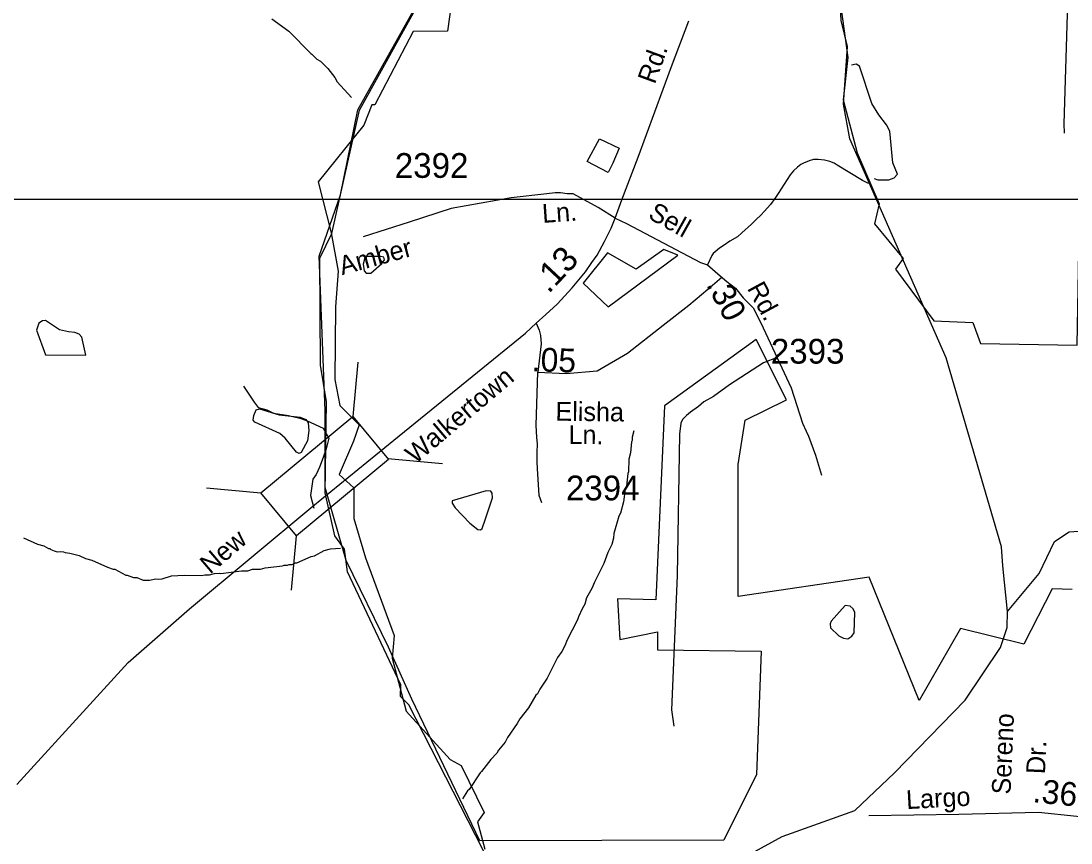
# Model space of a CAD drawing. Extents: x 1547597 to 1699558, y 810033 to 920809.
# Drawn here: x 1647969 to 1653272, y 871497 to 875650 of the extents above; entities that cross this region are included whole.
import ezdxf

# ---------------------------------------------------------------- set-up
doc = ezdxf.new("R2010")
doc.units = 0
for name, color, linetype in [('Exist Boundary Political City Limit New', 7, 'Continuous'), ('Exist Boundary Political City Limit New Hole', 7, 'Continuous'), ('Exist Hydrographic Creek Single Shore', 7, 'Continuous'), ('Exist Hydrographic Misc Water Feature', 7, 'Continuous'), ('Exist Road Non-System Type 51', 7, 'Continuous'), ('Exist Road Non-System Type 51 Label', 7, 'Continuous'), ('Exist Road Primary US Attributed', 7, 'Continuous'), ('Exist Road Primary US Divided Attributed', 7, 'Continuous'), ('Exist Road Primary US Label', 7, 'Continuous'), ('Exist Road Primary US Mileage Hundredths English Label', 7, 'Continuous'), ('Exist Road Primary US Structure Standard Bridge CELL', 7, 'Continuous'), ('Exist Road Secondary Mileage Hundredths English Label', 7, 'Continuous'), ('Exist Road Secondary Type 41 Attributed', 7, 'Continuous'), ('Exist Road Secondary Type 51 Attributed', 7, 'Continuous'), ('Exist Road Secondary Type 51 Label', 7, 'Continuous'), ('Exist Road Secondary Type 51 Number Label', 7, 'Continuous'), ('Map Preparation Boundary City Limit Buffer Line', 7, 'Continuous'), ('Map Preparation Inset Cut Line', 7, 'Continuous')]:
    doc.layers.add(name, color=color, linetype=linetype)

msp = doc.modelspace()

# ---------------------------------------------------------------- linework, layer by layer
at = {"layer": 'Exist Boundary Political City Limit New'}
for points in [[(1649616.5, 876338.9), (1650226.5, 876339.7), (1650123.5, 875599), (1649949, 875596), (1649757, 875226.5), (1649740.5, 875226.3), (1649700.3, 875122.7), (1649470.2, 874836.7), (1649535.8, 874579.1), (1649570.7, 874386.5), (1649558, 874205.8), (1649554.3, 873838), (1649579.5, 873707.2), (1649676.5, 873609.5), (1649648.7, 873526.8), (1649576.9, 873359.6)], [(1653277.6, 872777.9), (1653176.8, 872781.4), (1653033.7, 872501.5), (1652714.4, 872580.5), (1652505.5, 872217.5), (1652253.3, 872840.9), (1651591.1, 872742.2), (1651591.1, 873409), (1651626.6, 873633.9), (1651835.5, 873736.5), (1651681.8, 874040.3), (1651218.6, 873704.9), (1651175.3, 872726.4), (1650982.1, 872730.4), (1650994, 872525.2), (1651183.2, 872564.7), (1651183.2, 872473.9), (1651707.4, 872466), (1651683.7, 871842.6), (1651518.2, 871511.2), (1650286.8, 871508.3), (1649942.6, 872223.2), (1649825.9, 872485.9), (1649612, 872923.7), (1649505.1, 873293.4), (1649505.1, 873682.5), (1649475.9, 874460.8), (1649582.9, 874772.1), (1649670.4, 875200.1), (1649996.3, 875785.4)], [(1649576.9, 873359.6), (1649649.5, 873290.9), (1649649.5, 873136.5), (1649708.4, 872938.6), (1649854.1, 872546), (1649843.8, 872431.4), (1649914.9, 872163.9), (1650136.6, 871919.1), (1650192.6, 871888.5), (1650307.9, 871651.3), (1650274.3, 871604.2), (1650312.4, 871466.4)]]:
    msp.add_lwpolyline(points, dxfattribs=at)
at = {"layer": 'Exist Boundary Political City Limit New Hole'}
for points in [[(1652097.6, 875807.9), (1652144.9, 875464.6), (1652121.3, 875251.6), (1652192.2, 874983.3), (1652302.6, 874726.8), (1652278.9, 874624.2), (1652424.7, 874450.6), (1652385.3, 874395.4), (1652578.5, 874135), (1652775.5, 874127.1), (1652815, 874020.6), (1653303.7, 874012.7), (1653323.4, 875145)], [(1650828.4, 874939.9), (1650891.5, 875054.3), (1650990, 875007)], [(1650990, 875007), (1650957.4, 874932.2), (1650934.8, 874884.6), (1650828.4, 874939.9)], [(1650931.5, 874477.7), (1650808.5, 874325.7), (1650935.1, 874206), (1651286.8, 874466.5), (1651216.5, 874494.6), (1651075.8, 874396.1), (1650931.5, 874477.7)], [(1650931.5, 874477.7), (1650808.5, 874325.7), (1650935.1, 874206), (1651286.8, 874466.5), (1651216.5, 874494.6), (1651075.8, 874396.1), (1650931.5, 874477.7)]]:
    msp.add_lwpolyline(points, dxfattribs=at)
at = {"layer": 'Exist Hydrographic Creek Single Shore'}
msp.add_line((1652951.9, 872667.1), (1652927.3, 872898), dxfattribs=at)
for points in [[(1652951.9, 872667.1), (1653111.2, 872858.4), (1653189.1, 873020.2), (1653262.8, 873069.3), (1653402.6, 873079.2), (1653475.2, 873277.8), (1653677.4, 873643.3), (1653954.5, 873937), (1654089.5, 874217), (1654253.8, 874633.3), (1654374, 874987.1), (1654497.2, 875807.6), (1654671.2, 877117.2), (1654665.2, 877317.5), (1654577.3, 877585.2), (1654176.2, 878230.3), (1654028.2, 878407.1), (1653904.2, 878491.8)], [(1650406.4, 870203.1), (1650526.6, 870328.4), (1650583.1, 870431.6), (1650612.5, 870539.7), (1650570.8, 870782.9), (1650302.1, 871464.7), (1649927.2, 872194.5), (1649886.2, 872237.9), (1649887.1, 872297), (1649618.2, 872867.1), (1649603.1, 872982.3), (1649554.1, 873048.9), (1649506.1, 873266.6), (1649512.2, 873726.1), (1649481.1, 873910.6), (1649479.1, 874452.2), (1649539.1, 874575.7), (1649679.2, 875199.8), (1650003.2, 875787.4), (1650351.1, 876249.8), (1650676.1, 876945.6), (1650846.1, 877221.2), (1651443.1, 877688.3)], [(1652927.3, 872898), (1652921.2, 872993.6), (1652641.2, 873948), (1652154.2, 875054.3), (1652122.2, 875228.9), (1652143.2, 875520.7), (1652111.2, 875652.6), (1652090.2, 876030.6), (1652134.2, 876213.5), (1652279.2, 876465), (1652333.4, 876592.4), (1652481.2, 876801.9)], [(1650406.4, 870203.1), (1650561, 870242.4), (1650874.3, 870581.1), (1651043.3, 870738.6), (1651335.8, 870980.6), (1651453.2, 871156.4), (1651571, 871397.1), (1651814, 871529.8), (1652179.7, 871662.4), (1652380.9, 871851.6), (1652737.2, 872219.4), (1652915.2, 872484.9), (1652950.2, 872586), (1652951.9, 872667.1)]]:
    msp.add_lwpolyline(points, dxfattribs=at)
at = {"layer": 'Exist Hydrographic Misc Water Feature'}
for points in [[(1649235.4, 875660.1), (1649322.5, 875598.6), (1649432.6, 875484.7), (1649438.5, 875482.6), (1649464.1, 875456.2), (1649481.9, 875445.9), (1649519.3, 875409.3), (1649554.6, 875364.7), (1649566.2, 875342.4), (1649638.9, 875263.1)], [(1652277.6, 874854.7), (1652296.7, 874847.8), (1652351.1, 874847.1), (1652378, 874857.2), (1652395.6, 874875.4), (1652372, 874933.9), (1652356.8, 875093.2), (1652339.8, 875124.8), (1652301.1, 875175.2), (1652265.9, 875232.6), (1652203.5, 875421.7), (1652186.1, 875431.2), (1652164, 875426.7)], [(1649736.3, 874375.6), (1649791.9, 874425.1), (1649805, 874443), (1649801.5, 874456), (1649787.2, 874460.3), (1649707.9, 874459.2), (1649696.8, 874421), (1649702.8, 874388.1), (1649712.3, 874376), (1649736.3, 874375.6)], [(1648209, 874079.4), (1648164, 874089.9), (1648092.7, 874137.2), (1648078, 874134.9), (1648059, 874123.2), (1648048.2, 874088.1), (1648093.3, 873963.9), (1648296.1, 873961.4), (1648276.8, 874052.7), (1648263.3, 874067.8), (1648241, 874076.3), (1648209, 874079.4)], [(1649303.7, 873541.7), (1649277, 873566.1), (1649150.1, 873623.1), (1649142.5, 873633.6), (1649144.9, 873657.5), (1649157.7, 873685.5), (1649173.9, 873689.9), (1649273, 873659.4), (1649379.6, 873648.5), (1649407.6, 873636.1), (1649420.3, 873619.2), (1649423, 873580.6), (1649417, 873529.2), (1649383.9, 873469.2), (1649374, 873465.7), (1649360.5, 873471), (1649303.7, 873541.7)], [(1651065, 873579.1), (1651056.5, 873547.2), (1651056.3, 873531.2), (1651052.1, 873523.3), (1651047.3, 873467.4), (1651038.8, 873435.5), (1651037.6, 873371.6), (1651033.5, 873363.7), (1651026.6, 873299.8), (1651020.3, 873283.9), (1651011.2, 873220), (1650996.3, 873164.3), (1650988.1, 873148.5), (1650962.7, 873060.9), (1650962.3, 873036.8), (1650953.8, 873005), (1650933.2, 872965.4), (1650912.3, 872909.7), (1650864.7, 872814.5), (1650852.2, 872782.8), (1650825.4, 872735.2), (1650816.9, 872703.4), (1650802.6, 872679.6), (1650783.9, 872639.9), (1650779.7, 872624.1), (1650726, 872520.9), (1650717.7, 872497.1), (1650701.2, 872465.3), (1650678.6, 872433.8), (1650626.9, 872330.6), (1650590.1, 872275.3), (1650577.7, 872251.5), (1650569.6, 872243.6), (1650532.6, 872180.2), (1650487.7, 872125.1), (1650475.3, 872101.3), (1650426.2, 872030.1), (1650413.8, 872006.3), (1650381.2, 871966.9), (1650372.9, 871951), (1650342.4, 871919.5), (1650295.5, 871858.3), (1650287.4, 871852.4), (1650232, 871767.4), (1650223.9, 871761.5), (1650198.9, 871719.9)], [(1650314.4, 873134.1), (1650350.4, 873240.7), (1650348.3, 873264.6), (1650341.8, 873273.8), (1650318.8, 873275.8), (1650147.6, 873225.5), (1650146.7, 873214.8), (1650162, 873189.9), (1650236.7, 873112.9), (1650275.8, 873081.1), (1650290.6, 873079.2), (1650298.9, 873086.5), (1650314.4, 873134.1)], [(1647981.4, 873039.6), (1648052.9, 873006.4), (1648084.7, 872997.9), (1648108.6, 872985.5), (1648114.5, 872985.4), (1648120.5, 872979.2), (1648136.4, 872973), (1648152.3, 872968.6), (1648168.3, 872970.4), (1648184.2, 872968.1), (1648192.1, 872964), (1648216.1, 872961.6), (1648263.9, 872948.8), (1648295.6, 872934.3), (1648327.5, 872925.7), (1648406.8, 872890.4), (1648434.7, 872879.9), (1648442.7, 872879.8), (1648498.2, 872850.8), (1648506.2, 872850.6), (1648538, 872838.1), (1648554, 872837.8), (1648585.7, 872825.3), (1648617.7, 872824.8), (1648649.8, 872832.3), (1648665.8, 872829.9), (1648681.8, 872831.7), (1648730.1, 872846.8), (1648794.1, 872849.8), (1648882, 872848.3), (1648898, 872852), (1648922, 872851.6), (1648946.2, 872859.1), (1648970.2, 872860.8), (1648978.1, 872858.6), (1649082.4, 872872.9), (1649114.4, 872872.4), (1649138.5, 872880), (1649178.4, 872881.3), (1649202.5, 872886.8), (1649290.7, 872897.3), (1649298.7, 872901.2), (1649314.7, 872900.9), (1649322.8, 872904.8), (1649338.8, 872904.5), (1649354.9, 872912.3), (1649362.9, 872912.1), (1649435.4, 872944.9), (1649451.5, 872948.5), (1649499.9, 872975.7), (1649531.9, 872983.2), (1649583.1, 872987.4)], [(1652165.1, 872541.4), (1652177.6, 872558.9), (1652180.3, 872661.2), (1652171.8, 872681), (1652157, 872694.1), (1652130.7, 872696.4), (1652061.1, 872618.1), (1652056.2, 872605.3), (1652058, 872584.3), (1652099.5, 872544.4), (1652123.7, 872532.5), (1652144, 872528.1), (1652165.1, 872541.4)]]:
    msp.add_lwpolyline(points, dxfattribs=at)
at = {"layer": 'Exist Road Non-System Type 51'}
for points in [[(1653209.2, 876491.5), (1653257.5, 876198.6), (1653252.2, 875683.3), (1653236.4, 875129.7), (1653237.6, 875083.7)], [(1652249.3, 874828.2), (1652219.6, 874844.6), (1652090.7, 874920.9), (1652075.1, 874931.2), (1652053.2, 874939.7), (1652027.4, 874946.2), (1651995.4, 874950.7), (1651972.2, 874949.9), (1651949.5, 874943.6), (1651921.2, 874932.2), (1651907.1, 874924.2), (1651890.2, 874911), (1651870.8, 874893.4), (1651854.2, 874873.3), (1651792.6, 874778.3), (1651775.5, 874752.6), (1651753.7, 874723), (1651737.9, 874704.5), (1651724, 874689.2), (1651704.7, 874668), (1651682.3, 874646.2), (1651658, 874622.7), (1651610.3, 874579.1), (1651586.9, 874559.9), (1651548.6, 874536.7), (1651520.2, 874517.3), (1651497.4, 874501.7), (1651475.7, 874484), (1651465.5, 874474.6), (1651457.3, 874464.3), (1651435.5, 874417.7)], [(1650579.7, 873876.1), (1650722.1, 873868.3), (1650879.3, 873882.8), (1651031.6, 873972.4), (1651213, 874112.7), (1651341.2, 874214.4), (1651437.9, 874294.3), (1651508, 874354.8)], [(1651788.5, 873949), (1651718.4, 873922.3), (1651546.7, 873811), (1651466.9, 873752.9), (1651416.9, 873725.4), (1651390.4, 873701.9), (1651350.8, 873673.1), (1651330.1, 873656.2), (1651309.1, 873636.3), (1651300.9, 873618.4), (1651295.2, 873561.7), (1651283.1, 872849.2), (1651254.1, 872170.4), (1651266.2, 872088.1)], [(1650600, 873216.4), (1650586.5, 873252.5), (1650577.9, 873389.9), (1650575.4, 873421.4), (1650575.4, 873469.8), (1650577.9, 873513), (1650574.3, 873545.1), (1650570.6, 873607.7), (1650579.7, 873876.1)], [(1649092.7, 873804.6), (1649147.4, 873723.9), (1649166.8, 873697.6), (1649210.6, 873684.9), (1649243.8, 873668.3), (1649319.8, 873656.6), (1649377.1, 873644.1), (1649410.9, 873631.6), (1649495.1, 873592.3), (1649524.3, 873542.6), (1649510.1, 873488.2), (1649495.4, 873444.4), (1649477.5, 873396.4), (1649460, 873358.4), (1649442.5, 873335), (1649430.8, 873253.1), (1649448.3, 873188.8)], [(1651934.2, 873577.6), (1651945.4, 873551.9), (1651981.9, 873457.1), (1652012, 873354.6)]]:
    msp.add_lwpolyline(points, dxfattribs=at)
at = {"layer": 'Exist Road Primary US Attributed'}
for points in [[(1650970.4, 874654), (1651003.6, 874746.1), (1651086.5, 874961.1), (1651254.1, 875419), (1651341.9, 875650.6)], [(1650571.5, 874123.5), (1650620, 874167.7), (1650676.5, 874219.3), (1650753.1, 874301.1), (1650819.6, 874382.9), (1650852.8, 874429), (1650878.4, 874467.3), (1650916.7, 874536.4), (1650949.9, 874602.9), (1650970.4, 874654)]]:
    msp.add_lwpolyline(points, dxfattribs=at)
at = {"layer": 'Exist Road Primary US Divided Attributed'}
msp.add_lwpolyline([(1647948.6, 871793.6), (1648510.4, 872409.1), (1648820.4, 872680.6), (1649443.7, 873199.5), (1649851.6, 873532.2), (1650516.3, 874073.5), (1650571.5, 874123.5)], dxfattribs=at)
at = {"layer": 'Exist Road Primary US Structure Standard Bridge CELL'}
for p, q in [((1649646.1, 873651.4), (1649671.3, 873926.2)), ((1649822.6, 873439.2), (1650097.4, 873414)), ((1648905.8, 873291.1), (1649180.6, 873265.9)), ((1649335.9, 872774), (1649361.1, 873048.8))]:
    msp.add_line(p, q, dxfattribs=at)
msp.add_lwpolyline([(1649180.6, 873265.9), (1649645.3, 873652.4), (1649825.8, 873435.3), (1649361.1, 873048.8)], close=True, dxfattribs=at)
at = {"layer": 'Exist Road Secondary Type 41 Attributed'}
for points in [[(1650443.9, 874756.3), (1650141.5, 874702.1), (1649929.5, 874632.7), (1649697, 874559.3)], [(1650571.5, 874123.5), (1650585.7, 874088.3), (1650593, 874061.6), (1650595.6, 874018.1), (1650579.7, 873876.1)], [(1651859.1, 873796.1), (1651916.5, 873618.3), (1651934.2, 873577.6)]]:
    msp.add_lwpolyline(points, dxfattribs=at)
at = {"layer": 'Exist Road Secondary Type 51 Attributed'}
for points in [[(1650970.4, 874654), (1650883.5, 874707.7), (1650758.3, 874776.8), (1650727.6, 874776.8), (1650694.4, 874781.9), (1650666.2, 874781.9), (1650625.4, 874776.8), (1650443.9, 874756.3)], [(1650970.4, 874654), (1651026.6, 874625.9), (1651401.6, 874429.8), (1651435.5, 874417.7), (1651500.9, 874362.6), (1651533.1, 874334.4), (1651577, 874300.4), (1651616.8, 874250.7), (1651667.6, 874199.9), (1651705.3, 874124.4), (1651859.1, 873796.1)], [(1654158.3, 871714), (1653936.5, 871631.4), (1653846.6, 871603.9), (1653726.7, 871591.4), (1653574.4, 871601.4), (1653432, 871611.4), (1653302.1, 871631.4), (1653107.3, 871651.4), (1652705.2, 871641.4), (1652250.6, 871633.9)]]:
    msp.add_lwpolyline(points, dxfattribs=at)
at = {"layer": 'Map Preparation Boundary City Limit Buffer Line'}
for points in [[(1649616.5, 876338.9), (1650226.5, 876339.7), (1650123.5, 875599), (1649949, 875596), (1649757, 875226.5), (1649740.5, 875226.3), (1649700.3, 875122.7), (1649470.2, 874836.7), (1649535.8, 874579.1), (1649570.7, 874386.5), (1649558, 874205.8), (1649554.3, 873838), (1649579.5, 873707.2), (1649676.5, 873609.5), (1649648.7, 873526.8), (1649576.9, 873359.6)], [(1653277.6, 872777.9), (1653176.8, 872781.4), (1653033.7, 872501.5), (1652714.4, 872580.5), (1652505.5, 872217.5), (1652253.3, 872840.9), (1651591.1, 872742.2), (1651591.1, 873409), (1651626.6, 873633.9), (1651835.5, 873736.5), (1651681.8, 874040.3), (1651218.6, 873704.9), (1651175.3, 872726.4), (1650982.1, 872730.4), (1650994, 872525.2), (1651183.2, 872564.7), (1651183.2, 872473.9), (1651707.4, 872466), (1651683.7, 871842.6), (1651518.2, 871511.2), (1650286.8, 871508.3), (1649942.6, 872223.2), (1649825.9, 872485.9), (1649612, 872923.7), (1649505.1, 873293.4), (1649505.1, 873682.5), (1649475.9, 874460.8), (1649582.9, 874772.1), (1649670.4, 875200.1), (1649996.3, 875785.4)], [(1649576.9, 873359.6), (1649649.5, 873290.9), (1649649.5, 873136.5), (1649708.4, 872938.6), (1649854.1, 872546), (1649843.8, 872431.4), (1649914.9, 872163.9), (1650136.6, 871919.1), (1650192.6, 871888.5), (1650307.9, 871651.3), (1650274.3, 871604.2), (1650312.4, 871466.4)]]:
    msp.add_lwpolyline(points, dxfattribs=at)
at = {"layer": 'Map Preparation Inset Cut Line'}
for points in [[(1633724, 874749.3), (1696240.1, 874749.3), (1696240.1, 917817.4), (1633724, 917817.4)], [(1694128.9, 831307.2), (1633724, 831307.2), (1633724, 874749.3), (1694128.9, 874749.3)]]:
    msp.add_lwpolyline(points, close=True, dxfattribs=at)

# ---------------------------------------------------------------- texts
at = {"layer": 'Exist Road Non-System Type 51 Label'}
for s, p in [('Sereno', (1652966.2, 871741.1)), ('Dr.', (1653140.2, 871844))]:
    msp.add_text(s, height=95, rotation=87.4852, dxfattribs=at).set_placement(p)
at = {"layer": 'Exist Road Primary US Label'}
for s, rotation, p in [('Rd.', 69.929, (1651169.8, 875326.6)), ('Walkertown', 40.2308, (1649960.9, 873408.2)), ('New', 40.4866, (1648924.3, 872852.1))]:
    msp.add_text(s, height=95, rotation=rotation, dxfattribs=at).set_placement(p)
at = {"layer": 'Exist Road Primary US Mileage Hundredths English Label'}
msp.add_text('.13', height=125, rotation=46.8645, dxfattribs=at).set_placement((1650633.8, 874269))
at = {"layer": 'Exist Road Secondary Mileage Hundredths English Label'}
for s, rotation, p in [('.30', 297.9307, (1651427.5, 874318.4)), ('.05', 358.011, (1650547.3, 873881.1)), ('.36', 354.139, (1653075.5, 871704.1))]:
    msp.add_text(s, height=120, rotation=rotation, dxfattribs=at).set_placement(p)
at = {"layer": 'Exist Road Secondary Type 51 Label'}
for s, rotation, p in [('Ln.', 3.8634, (1650603.9, 874629.6)), ('Sell', 330.783, (1651130.7, 874655.8)), ('Amber', 15.295, (1649590.7, 874365.3)), ('Rd.', 298.3265, (1651634.3, 874299.9)), ('Elisha', 359.3553, (1650668, 873630.6)), ('Ln.', 359.8375, (1650734.1, 873512.4)), ('Largo', 3.1137, (1652441.6, 871668.4))]:
    msp.add_text(s, height=95, rotation=rotation, dxfattribs=at).set_placement(p)
at = {"layer": 'Exist Road Secondary Type 51 Number Label'}
for s, p in [('2392', (1649857.1, 874857.2)), ('2393', (1651756, 873918.8)), ('2394', (1650721.1, 873228.2))]:
    msp.add_text(s, height=125, dxfattribs=at).set_placement(p)

doc.saveas('drawing.dxf')
